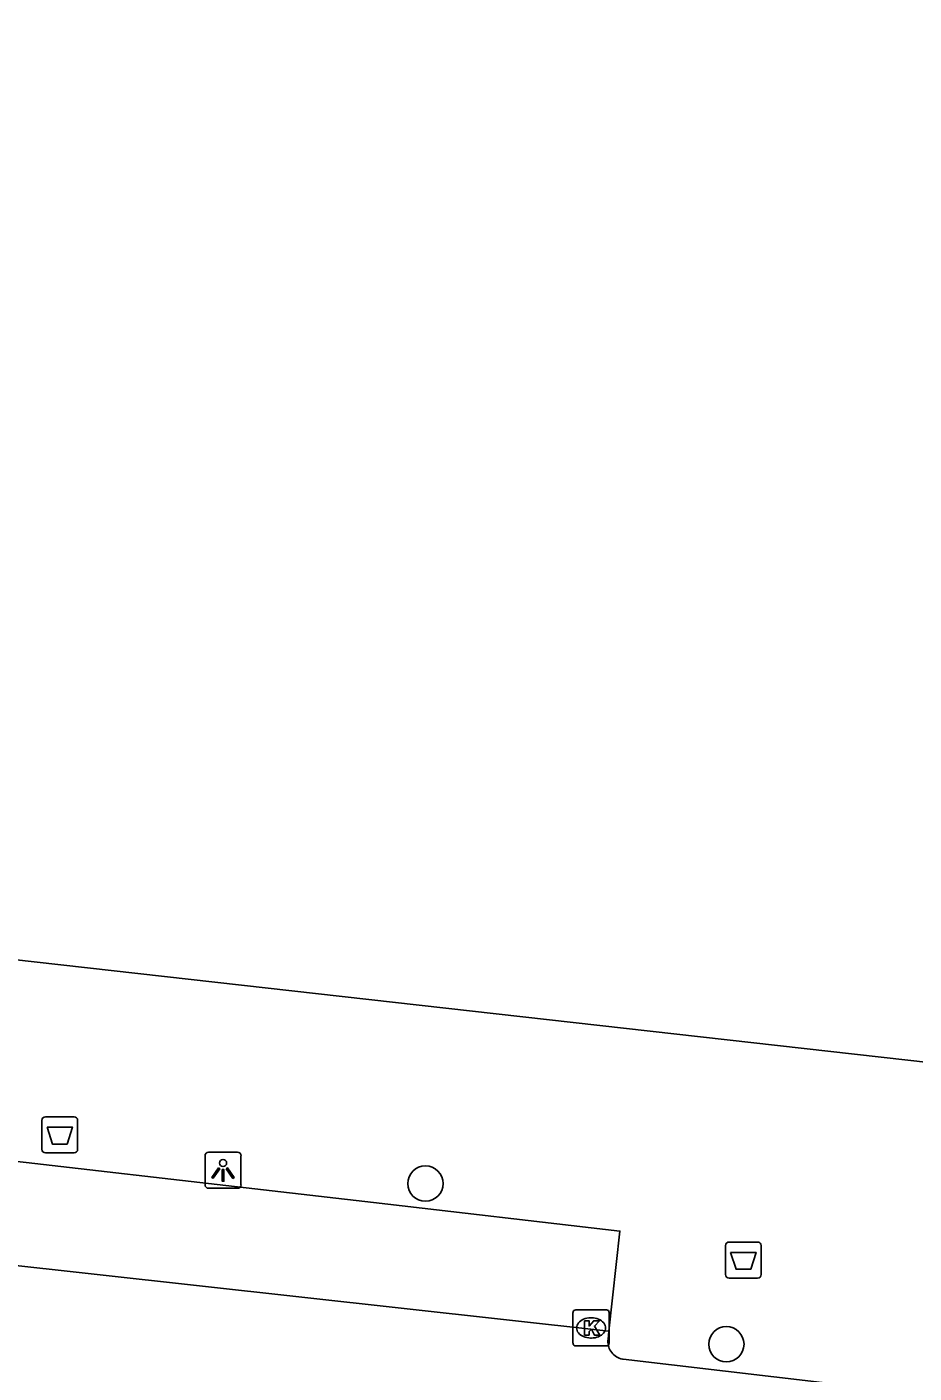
# Model space of a CAD drawing. Extents: x 161928 to 163055, y 386475 to 387428.
# Drawn here: x 162417.75 to 162442.33, y 386750.74 to 386788.02 of the extents above; entities that cross this region are included whole.
import ezdxf

# ---------------------------------------------------------------- set-up
doc = ezdxf.new("R2010")
doc.units = 0
for name, color, linetype in [('IMGEO_Afvalbak', 7, 'Continuous'), ('IMGEO_Boom', 7, 'Continuous'), ('IMGEO_Kolk', 7, 'Continuous'), ('IMGEO_Lichtpunt', 7, 'Continuous'), ('IMGEO_Pand', 7, 'Continuous'), ('IMGEO_Rijbaan_lokaal_open', 7, 'Continuous'), ('IMGEO_Voetpad_open', 7, 'Continuous')]:
    doc.layers.add(name, color=color, linetype=linetype)

msp = doc.modelspace()

# ---------------------------------------------------------------- linework, layer by layer
at = {"layer": 'IMGEO_Afvalbak'}
for p, q in [((162418.269, 386757.84), (162419.059, 386757.84)), ((162419.059, 386757.84), (162418.269, 386757.84)), ((162418.169, 386756.94), (162418.169, 386757.74)), ((162418.169, 386757.74), (162418.169, 386756.94)), ((162419.159, 386757.74), (162419.159, 386756.94)), ((162419.159, 386756.94), (162419.159, 386757.74)), ((162419.059, 386756.84), (162418.269, 386756.84)), ((162418.269, 386756.84), (162419.059, 386756.84)), ((162437.105, 386753.472), (162437.105, 386754.272)), ((162437.105, 386754.272), (162437.105, 386753.472)), ((162437.205, 386754.372), (162437.995, 386754.372)), ((162437.995, 386754.372), (162437.205, 386754.372)), ((162438.095, 386754.272), (162438.095, 386753.472)), ((162438.095, 386753.472), (162438.095, 386754.272)), ((162437.995, 386753.372), (162437.205, 386753.372)), ((162437.205, 386753.372), (162437.995, 386753.372))]:
    msp.add_line(p, q, dxfattribs=at)
for points in [[(162418.312, 386757.554), (162419.016, 386757.554), (162418.867, 386757.084), (162418.461, 386757.084), (162418.312, 386757.554)], [(162437.248, 386754.086), (162437.952, 386754.086), (162437.803, 386753.616), (162437.397, 386753.616), (162437.248, 386754.086)]]:
    msp.add_lwpolyline(points, dxfattribs=at)
for centre, start, end in [((162418.269, 386757.74), 90, 180), ((162418.269, 386757.74), 90, 180), ((162419.059, 386757.74), 0, 90), ((162419.059, 386757.74), 360, 90), ((162418.269, 386756.94), 180, 270), ((162418.269, 386756.94), 180, 270), ((162419.059, 386756.94), 270, 0), ((162419.059, 386756.94), 270, 0), ((162437.205, 386754.272), 90, 180), ((162437.205, 386754.272), 90, 180), ((162437.995, 386754.272), 0, 90), ((162437.995, 386754.272), 360, 90), ((162437.205, 386753.472), 180, 270), ((162437.205, 386753.472), 180, 270), ((162437.995, 386753.472), 270, 0), ((162437.995, 386753.472), 270, 0)]:
    msp.add_arc(centre, 0.1, start, end, dxfattribs=at)
at = {"layer": 'IMGEO_Boom'}
for centre in [(162428.794, 386755.99), (162437.129, 386751.542)]:
    msp.add_circle(centre, 0.489, dxfattribs=at)
at = {"layer": 'IMGEO_Kolk'}
for p, q in [((162432.881, 386751.567), (162432.881, 386752.419)), ((162432.956, 386752.493), (162433.808, 386752.493)), ((162433.369, 386752.273), (162433.394, 386752.273)), ((162433.882, 386752.419), (162433.882, 386751.567)), ((162433.392, 386751.713), (162433.367, 386751.713)), ((162433.808, 386751.493), (162432.956, 386751.493))]:
    msp.add_line(p, q, dxfattribs=at)
for points in [[(162432.881, 386751.567), (162432.881, 386752.419)], [(162432.956, 386752.493), (162433.808, 386752.493)], [(162433.882, 386752.419), (162433.882, 386751.567)], [(162433.202, 386752.193), (162433.325, 386752.193), (162433.325, 386752.042), (162433.455, 386752.193), (162433.619, 386752.193), (162433.473, 386752.042), (162433.626, 386751.793), (162433.474, 386751.793), (162433.389, 386751.957), (162433.325, 386751.89), (162433.325, 386751.793), (162433.202, 386751.793), (162433.202, 386752.193)], [(162433.808, 386751.493), (162432.956, 386751.493)]]:
    msp.add_lwpolyline(points, dxfattribs=at)
for centre, start, end in [((162432.958, 386752.417), 91.552, 178.448), ((162432.958, 386752.417), 91.552, 178.448), ((162433.806, 386752.417), 1.552, 88.448), ((162433.806, 386752.417), 1.552, 88.448), ((162432.958, 386751.569), 181.552, 268.448), ((162432.958, 386751.569), 181.552, 268.448), ((162433.806, 386751.569), 271.552, 358.448), ((162433.806, 386751.569), 271.552, 358.448)]:
    msp.add_arc(centre, 0.0765, start, end, dxfattribs=at)
for centre, major_axis, ratio, start_param, end_param in [((162433.368, 386751.993), (-0.387, 0.002), 0.722429, 4.712389, 7.853982), ((162433.393, 386751.993), (-0.39, 0.002), 0.717154, 1.570796, 4.712389)]:
    msp.add_ellipse(centre, major_axis=major_axis, ratio=ratio, start_param=start_param, end_param=end_param, dxfattribs=at)
at = {"layer": 'IMGEO_Lichtpunt'}
for p, q in [((162422.688, 386756.762), (162422.688, 386755.955)), ((162422.688, 386756.762), (162422.688, 386755.955)), ((162423.59, 386756.857), (162422.782, 386756.857)), ((162423.59, 386756.857), (162422.782, 386756.857)), ((162423.684, 386755.955), (162423.684, 386756.762)), ((162423.684, 386755.955), (162423.684, 386756.762)), ((162422.782, 386755.861), (162423.59, 386755.861)), ((162422.782, 386755.861), (162423.59, 386755.861))]:
    msp.add_line(p, q, dxfattribs=at)
for points in [[(162423.062, 386756.426), (162423.101, 386756.398), (162422.913, 386756.136), (162422.875, 386756.163), (162423.062, 386756.426)], [(162423.164, 386756.378), (162423.211, 386756.378), (162423.211, 386756.056), (162423.164, 386756.056), (162423.164, 386756.378)], [(162423.274, 386756.398), (162423.312, 386756.425), (162423.499, 386756.163), (162423.46, 386756.135), (162423.274, 386756.398)]]:
    msp.add_lwpolyline(points, dxfattribs=at)
msp.add_circle((162423.187, 386756.56), 0.0994, dxfattribs=at)
for centre, start, end in [((162422.782, 386756.762), 90, 180), ((162422.782, 386756.762), 90, 180), ((162423.59, 386756.762), 0, 90), ((162423.59, 386756.762), 0, 90), ((162422.782, 386755.955), 180, 270), ((162422.782, 386755.955), 180, 270), ((162423.59, 386755.955), 270, 0), ((162423.59, 386755.955), 270, 360)]:
    msp.add_arc(centre, 0.0946, start, end, dxfattribs=at)
at = {"layer": 'IMGEO_Pand'}
msp.add_lwpolyline([(162444.943, 386759.093), (162393.168, 386764.919), (162394.363, 386775.766), (162398.627, 386814.456), (162428.397, 386811.07), (162429.101, 386817.257)], dxfattribs=at)
at = {"layer": 'IMGEO_Rijbaan_lokaal_open'}
for points in [[(162394.712, 386756.251), (162399.766, 386755.682), (162433.876, 386751.904)], [(162433.876, 386751.904), (162433.852, 386751.682), (162433.848, 386751.638), (162433.848, 386751.594), (162433.852, 386751.55), (162433.86, 386751.507), (162433.871, 386751.464), (162433.886, 386751.423), (162433.905, 386751.383), (162433.928, 386751.345), (162433.954, 386751.31), (162433.982, 386751.276), (162434.014, 386751.246), (162434.048, 386751.218), (162434.085, 386751.194), (162434.124, 386751.173), (162434.164, 386751.155), (162434.206, 386751.141), (162434.249, 386751.131), (162434.275, 386751.127), (162441.275, 386750.307), (162441.242, 386750), (162439.689, 386735.358)]]:
    msp.add_lwpolyline(points, dxfattribs=at)
at = {"layer": 'IMGEO_Voetpad_open'}
msp.add_lwpolyline([(162394.712, 386756.251), (162395.04, 386756.285), (162395.356, 386756.346), (162395.86, 386756.478), (162396.35, 386756.654), (162396.822, 386756.873), (162397.272, 386757.134), (162397.698, 386757.434), (162398.095, 386757.77), (162398.369, 386758.042), (162398.525, 386758.163), (162398.71, 386758.281), (162398.904, 386758.383), (162399.107, 386758.467), (162399.316, 386758.532), (162399.531, 386758.579), (162399.749, 386758.606), (162399.968, 386758.614), (162400.187, 386758.602), (162400.404, 386758.57), (162427.351, 386755.469), (162434.181, 386754.674), (162433.876, 386751.904)], dxfattribs=at)

doc.saveas('drawing.dxf')
